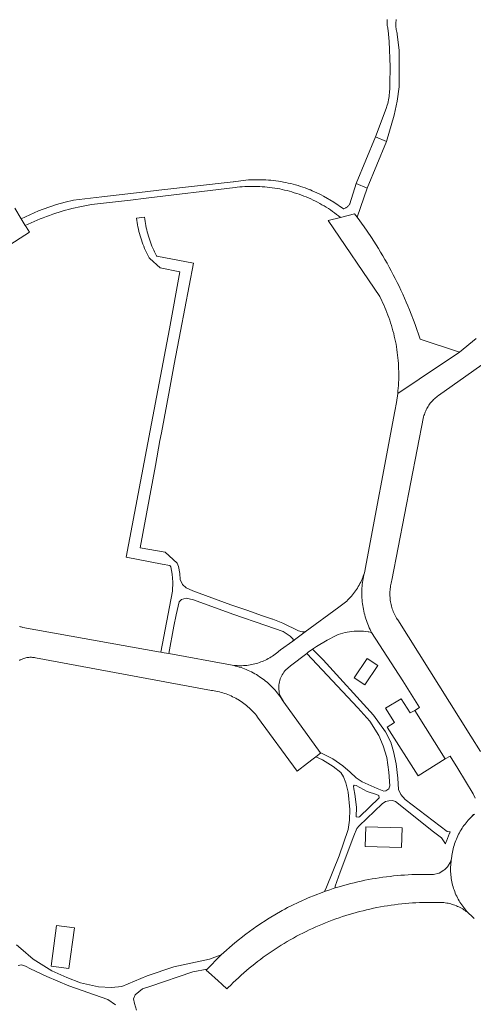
# Model space of a CAD drawing. Extents: x 152825 to 164088, y 457113 to 463005.
# Tile 270 of 364: x 158782 to 158863, y 460583 to 460758. Entities that reach past the tile are written whole.
import ezdxf

# ---------------------------------------------------------------- set-up
doc = ezdxf.new("R2010")
doc.units = 0
doc.header["$LTSCALE"] = 0.5
for name, color, linetype, lineweight in [('B-PV-VH-GESLOTENVERHARDING_ASFALT-GV', 251, 'CONTINUOUS', 18), ('B-PV-VH-GESLOTENVERHARDING_BETON-GV', 251, 'CONTINUOUS', 18), ('B-PV-VH-GESLOTENVERHARDING_KUNSTSTOF-GV', 251, 'CONTINUOUS', 18), ('B-PV-VH-HALFVERHARDING_GRAVEL-GV', 251, 'CONTINUOUS', 18), ('B-PV-VH-ONVERHARD_ZAND-GV', 251, 'CONTINUOUS', 18), ('B-PV-VH-OPENVERHARDING_BETONSTRAATSTEEN-GV', 251, 'CONTINUOUS', 18), ('B-PV-VH-OPENVERHARDING_STRAATBAKSTEEN-GV', 251, 'CONTINUOUS', 18)]:
    doc.layers.add(name, color=color, linetype=linetype, lineweight=lineweight)

msp = doc.modelspace()

# ---------------------------------------------------------------- linework, layer by layer
at = {"layer": 'B-PV-VH-GESLOTENVERHARDING_ASFALT-GV', "flags": 128}
msp.add_lwpolyline([(158847.733, 460736.697), (158845.782, 460737.502), (158842.348, 460729.18), (158844.299, 460728.375)], close=True, dxfattribs=at)
at = {"layer": 'B-PV-VH-GESLOTENVERHARDING_BETON-GV', "flags": 128}
msp.add_lwpolyline([(158792.105, 460596.519), (158788.912, 460596.941), (158787.952, 460589.686), (158791.146, 460589.263)], close=True, dxfattribs=at)
at = {"layer": 'B-PV-VH-GESLOTENVERHARDING_KUNSTSTOF-GV', "flags": 128}
for points in [[(158851.939, 460634.825), (158850.335, 460637.359), (158847.56, 460635.662), (158849.16, 460633.123), (158847.891, 460632.313), (158853.385, 460623.587), (158858.231, 460626.616), (158852.81, 460635.273)], [(158850.531, 460614.355), (158844.06, 460614.54), (158843.96, 460611.036), (158850.431, 460610.851)]]:
    msp.add_lwpolyline(points, close=True, dxfattribs=at)
at = {"layer": 'B-PV-VH-HALFVERHARDING_GRAVEL-GV', "flags": 128}
for points in [[(158806.802, 460716.258), (158806.771, 460716.315), (158806.591, 460716.652), (158806.419, 460716.994), (158806.253, 460717.339), (158806.095, 460717.687), (158805.944, 460718.038), (158805.801, 460718.393), (158805.665, 460718.75), (158805.537, 460719.11), (158805.416, 460719.473), (158805.303, 460719.838), (158805.197, 460720.206), (158805.099, 460720.576), (158805.009, 460720.947), (158804.927, 460721.321), (158804.852, 460721.696), (158804.786, 460722.072), (158804.727, 460722.45), (158804.676, 460722.829), (158804.633, 460723.209), (158803.158, 460723.031), (158803.213, 460722.634), (158803.275, 460722.238), (158803.346, 460721.843), (158803.424, 460721.45), (158803.511, 460721.059), (158803.605, 460720.669), (158803.707, 460720.282), (158803.816, 460719.896), (158803.933, 460719.513), (158804.058, 460719.132), (158804.191, 460718.754), (158804.331, 460718.378), (158804.478, 460718.005), (158804.633, 460717.636), (158804.795, 460717.269), (158804.965, 460716.906), (158805.141, 460716.546), (158805.325, 460716.19), (158805.449, 460715.961), (158805.582, 460715.811), (158807.39, 460714.155), (158810.931, 460713.474), (158809.066, 460703.29), (158805.63, 460685.185), (158801.346, 460662.579), (158807.786, 460661.353), (158809.099, 460661.078), (158809.286, 460660.88), (158809.544, 460659.574), (158809.662, 460658.152), (158809.571, 460656.543), (158807.546, 460645.665), (158808.107, 460645.564), (158808.946, 460645.41), (158809.865, 460650.272), (158810.253, 460652.324), (158810.763, 460654.609), (158811.228, 460655.076), (158812.021, 460655.264), (158813.327, 460654.986), (158820.372, 460652.43), (158826.25, 460650.385), (158829.329, 460649.317), (158830.589, 460648.526), (158831.103, 460647.967), (158831.056, 460647.619), (158831.614, 460648.006), (158832.564, 460648.758), (158833.268, 460649.275), (158832.734, 460649.275), (158832.08, 460649.46), (158829.281, 460650.809), (158827.461, 460651.553), (158827.441, 460651.56), (158825.642, 460652.157), (158822.843, 460653.133), (158819.997, 460654.085), (158813.232, 460656.594), (158812.065, 460657.152), (158811.365, 460657.711), (158810.991, 460658.597), (158810.896, 460659.669), (158810.661, 460660.928), (158810.433, 460661.499), (158808.306, 460663.484), (158803.86, 460664.25), (158806.549, 460678.938), (158807.37, 460683.367), (158807.627, 460684.753), (158809.052, 460692.441), (158809.893, 460696.975), (158811.029, 460702.895), (158813.355, 460715.013)], [(158836.431, 460644.311), (158834.573, 460646.191), (158833.81, 460645.651), (158833.544, 460645.449), (158842.612, 460635.715), (158844.755, 460633.367), (158846.354, 460630.809), (158847.174, 460628.984), (158847.786, 460626.908), (158848.146, 460624.285), (158848.317, 460621.851), (158848.17, 460621.326), (158847.646, 460620.969), (158847.248, 460620.905), (158846.093, 460621.345), (158843.384, 460622.516), (158842.355, 460623.249), (158841.263, 460624.276), (158839.939, 460625.408), (158838.196, 460626.665), (158835.919, 460627.755), (158835.997, 460627.647), (158835.175, 460627.025), (158836.328, 460626.473), (158838.26, 460625.259), (158839.584, 460624.19), (158840.088, 460623.456), (158840.489, 460622.345), (158840.91, 460620.729), (158841.208, 460617.603), (158841.168, 460615.714), (158840.94, 460614.035), (158839.309, 460609.333), (158837.071, 460603.769), (158836.698, 460602.985), (158836.888, 460603.053), (158837.491, 460603.262), (158837.638, 460603.312), (158838.254, 460603.514), (158838.599, 460603.623), (158838.581, 460603.918), (158839.501, 460606.416), (158841.948, 460612.945), (158842.451, 460614.205), (158842.87, 460614.709), (158846.999, 460618.618), (158847.586, 460619.017), (158848.173, 460619.165), (158848.824, 460619.229), (158849.369, 460619.019), (158856.112, 460613.656), (158857.541, 460612.545), (158858.279, 460611.519), (158858.338, 460611.706), (158858.43, 460611.973), (158858.978, 460613.375), (158859.018, 460613.464), (158859.107, 460613.654), (158858.568, 460613.68), (158851.09, 460619.399), (158850.291, 460620.28), (158849.891, 460621.203), (158849.784, 460623.217), (158849.445, 460625.777), (158849.022, 460627.98), (158848.517, 460629.616), (158847.57, 460631.44), (158845.426, 460634.438)], [(158842.357, 460621.906), (158844.289, 460620.839), (158845.947, 460620.274), (158846.388, 460620.128), (158846.431, 460619.687), (158842.931, 460616.283), (158842.7, 460616.22), (158842.343, 460616.324), (158842.383, 460618.003), (158842.128, 460620.332), (158841.938, 460621.318), (158841.853, 460621.759), (158842, 460621.969)]]:
    msp.add_lwpolyline(points, close=True, dxfattribs=at)
for points in [[(158803.201, 460581.871), (158802.821, 460583.046), (158802.674, 460583.885), (158802.924, 460584.557), (158804.266, 460585.671), (158805.546, 460586.05), (158813.223, 460588.683), (158815.773, 460589.15), (158818.08, 460591.505), (158818.278, 460591.682), (158816.221, 460590.953), (158809.822, 460589.56), (158805.061, 460587.959), (158800.593, 460586.065), (158798.747, 460585.873), (158796.396, 460585.975), (158793.206, 460586.727), (158790.791, 460587.668), (158788.083, 460588.882), (158784.743, 460590.955), (158782.538, 460592.82), (158781.815, 460593.506)], [(158782.091, 460589.812), (158782.667, 460589.903), (158783.402, 460589.673), (158784.263, 460589.192), (158787.182, 460587.873), (158791.129, 460586.179), (158798.099, 460583.732), (158799.443, 460582.81)]]:
    msp.add_lwpolyline(points, dxfattribs=at)
at = {"layer": 'B-PV-VH-ONVERHARD_ZAND-GV', "flags": 128}
msp.add_lwpolyline([(158846.184, 460643.293), (158844.271, 460644.551), (158841.99, 460641.084), (158843.903, 460639.825)], close=True, dxfattribs=at)
at = {"layer": 'B-PV-VH-OPENVERHARDING_BETONSTRAATSTEEN-GV', "flags": 128}
for points in [[(158769.402, 460711.067), (158784.109, 460720.503), (158783.519, 460721.462), (158783.362, 460721.717), (158782.632, 460722.903), (158781.476, 460724.782)], [(158863.748, 460701.553), (158860.751, 460699.146), (158853.57, 460694.321), (158849.739, 460691.747), (158849.518, 460690.174), (158849.215, 460688.615), (158843.967, 460660.455), (158843.953, 460660.395), (158843.878, 460660.104), (158843.796, 460659.815), (158843.705, 460659.451), (158843.633, 460659.113), (158843.569, 460658.773), (158843.513, 460658.432), (158843.465, 460658.089), (158843.425, 460657.746), (158843.393, 460657.402), (158843.369, 460657.057), (158843.352, 460656.711), (158843.344, 460656.365), (158843.344, 460656.02), (158843.352, 460655.674), (158843.367, 460655.328), (158843.391, 460654.983), (158843.423, 460654.639), (158843.462, 460654.295), (158843.505, 460653.986), (158843.56, 460653.644), (158843.623, 460653.303), (158843.694, 460652.964), (158843.773, 460652.627), (158843.859, 460652.291), (158843.953, 460651.958), (158844.055, 460651.627), (158844.165, 460651.298), (158844.282, 460650.972), (158844.406, 460650.649), (158844.538, 460650.329), (158844.677, 460650.012), (158844.824, 460649.698), (158844.978, 460649.387), (158845.097, 460649.158), (158850.681, 460640.542), (158853.608, 460635.811), (158852.81, 460635.273), (158858.231, 460626.616), (158859.068, 460627.123), (158860.475, 460624.921), (158863.17, 460620.388), (158863.538, 460619.642)], [(158864.508, 460627.96), (158862.784, 460630.699), (158849.739, 460651.426), (158849.673, 460651.527), (158849.537, 460651.747), (158849.408, 460651.971), (158849.285, 460652.199), (158849.17, 460652.431), (158849.062, 460652.666), (158848.961, 460652.905), (158848.868, 460653.146), (158848.782, 460653.391), (158848.704, 460653.638), (158848.633, 460653.887), (158848.57, 460654.138), (158848.515, 460654.391), (158848.468, 460654.646), (158848.429, 460654.901), (158848.397, 460655.158), (158848.374, 460655.416), (158848.358, 460655.675), (158848.351, 460655.933), (158848.351, 460656.192), (158848.36, 460656.451), (158848.376, 460656.71), (158848.401, 460656.967), (158848.433, 460657.224), (158848.473, 460657.48), (158848.522, 460657.734), (158848.578, 460657.987), (158848.641, 460658.238), (158848.713, 460658.487), (158854.365, 460687.596), (158854.368, 460687.609), (158854.426, 460687.827), (158854.491, 460688.042), (158854.564, 460688.256), (158854.644, 460688.466), (158854.732, 460688.674), (158854.827, 460688.878), (158854.929, 460689.079), (158855.039, 460689.276), (158855.155, 460689.469), (158855.278, 460689.658), (158855.408, 460689.842), (158855.544, 460690.022), (158855.686, 460690.197), (158855.835, 460690.366), (158855.989, 460690.53), (158856.149, 460690.689), (158856.315, 460690.841), (158856.486, 460690.988), (158856.662, 460691.129), (158856.843, 460691.263), (158857.029, 460691.391), (158868.182, 460699.335)], [(158782.319, 460644.191), (158782.471, 460644.279), (158782.626, 460644.359), (158782.785, 460644.432), (158782.947, 460644.498), (158783.112, 460644.556), (158783.28, 460644.607), (158783.449, 460644.65), (158783.621, 460644.685), (158783.793, 460644.713), (158783.967, 460644.732), (158784.142, 460644.744), (158784.317, 460644.747), (158784.492, 460644.743), (158784.666, 460644.73), (158784.84, 460644.71), (158785.013, 460644.681), (158785.184, 460644.645), (158816.58, 460638.83), (158816.736, 460638.809), (158817.046, 460638.761), (158817.354, 460638.705), (158817.661, 460638.641), (158817.966, 460638.569), (158818.269, 460638.49), (158818.571, 460638.402), (158818.869, 460638.308), (158819.166, 460638.205), (158819.459, 460638.095), (158819.75, 460637.978), (158820.037, 460637.853), (158820.322, 460637.721), (158820.602, 460637.582), (158820.88, 460637.435), (158821.153, 460637.282), (158821.285, 460637.205), (158821.552, 460637.041), (158821.814, 460636.871), (158822.073, 460636.694), (158822.326, 460636.51), (158822.575, 460636.32), (158822.819, 460636.124), (158823.058, 460635.921), (158823.292, 460635.713), (158823.52, 460635.498), (158823.743, 460635.278), (158823.96, 460635.052), (158824.171, 460634.821), (158824.376, 460634.584), (158824.575, 460634.343), (158824.768, 460634.096), (158831.804, 460624.475), (158833.665, 460625.883), (158834.692, 460626.66), (158835.175, 460627.025), (158835.997, 460627.647), (158835.919, 460627.755), (158829.436, 460636.716), (158829.264, 460637.002), (158829.085, 460637.284), (158828.899, 460637.562), (158828.707, 460637.835), (158828.508, 460638.104), (158828.302, 460638.368), (158828.091, 460638.626), (158827.873, 460638.88), (158827.65, 460639.128), (158827.42, 460639.371), (158827.185, 460639.609), (158826.944, 460639.84), (158826.698, 460640.066), (158826.446, 460640.286), (158826.189, 460640.5), (158825.927, 460640.707), (158825.661, 460640.909), (158825.389, 460641.103), (158825.113, 460641.291), (158824.832, 460641.473), (158824.548, 460641.648), (158824.259, 460641.816), (158823.966, 460641.977), (158823.669, 460642.131), (158823.369, 460642.277), (158823.065, 460642.417), (158822.758, 460642.549), (158822.448, 460642.674), (158822.135, 460642.791), (158821.82, 460642.901), (158821.502, 460643.003), (158821.181, 460643.098), (158820.859, 460643.185), (158820.534, 460643.264), (158820.207, 460643.335), (158819.966, 460643.383), (158808.946, 460645.41), (158808.107, 460645.564), (158807.546, 460645.665), (158807.091, 460645.746), (158782.939, 460650.075), (158782.933, 460650.076), (158782.785, 460650.108), (158782.639, 460650.148), (158782.496, 460650.195), (158782.355, 460650.25)], [(158863.257, 460616.792), (158863.17, 460616.652), (158863.076, 460616.516), (158862.976, 460616.384), (158863.164, 460616.549), (158863.427, 460616.77)]]:
    msp.add_lwpolyline(points, dxfattribs=at)
for points in [[(158842.493, 460723.204), (158842.055, 460723.784), (158839.562, 460723.155), (158837.326, 460722.59), (158846.534, 460709.045), (158846.612, 460708.894), (158846.832, 460708.455), (158847.046, 460708.012), (158847.252, 460707.567), (158847.451, 460707.117), (158847.642, 460706.665), (158847.826, 460706.21), (158848.002, 460705.751), (158848.172, 460705.29), (158848.333, 460704.826), (158848.487, 460704.36), (158848.633, 460703.891), (158848.772, 460703.42), (158848.903, 460702.947), (158849.026, 460702.471), (158849.142, 460701.994), (158849.249, 460701.515), (158849.349, 460701.034), (158849.441, 460700.551), (158849.526, 460700.067), (158849.602, 460699.582), (158849.67, 460699.096), (158849.731, 460698.608), (158849.783, 460698.12), (158849.828, 460697.631), (158849.864, 460697.141), (158849.893, 460696.651), (158849.913, 460696.16), (158849.926, 460695.669), (158849.931, 460695.178), (158849.927, 460694.687), (158849.916, 460694.196), (158849.896, 460693.705), (158849.869, 460693.215), (158849.834, 460692.725), (158849.79, 460692.236), (158849.739, 460691.747), (158853.57, 460694.321), (158860.751, 460699.146), (158853.744, 460701.436), (158852.845, 460704.063), (158851.849, 460706.655), (158851.556, 460707.366), (158851.255, 460708.075), (158850.947, 460708.78), (158850.632, 460709.482), (158850.309, 460710.18), (158849.979, 460710.876), (158849.642, 460711.567), (158849.298, 460712.255), (158848.947, 460712.94), (158848.589, 460713.621), (158848.223, 460714.298), (158847.851, 460714.971), (158847.471, 460715.641), (158847.085, 460716.306), (158846.691, 460716.967), (158846.291, 460717.625), (158845.884, 460718.278), (158845.47, 460718.926), (158845.05, 460719.571), (158844.93, 460719.752), (158843.736, 460721.495)], [(158843.705, 460659.451), (158843.796, 460659.815), (158843.706, 460659.529), (158843.608, 460659.245), (158843.503, 460658.963), (158843.39, 460658.685), (158843.271, 460658.41), (158843.143, 460658.138), (158843.009, 460657.869), (158842.867, 460657.604), (158842.719, 460657.343), (158842.563, 460657.086), (158842.401, 460656.834), (158842.232, 460656.585), (158842.057, 460656.342), (158841.875, 460656.103), (158841.687, 460655.869), (158841.492, 460655.64), (158841.292, 460655.416), (158841.086, 460655.198), (158840.874, 460654.985), (158840.656, 460654.778), (158840.433, 460654.577), (158840.205, 460654.382), (158839.971, 460654.194), (158839.733, 460654.011), (158839.49, 460653.835), (158839.242, 460653.665), (158833.268, 460649.275), (158832.564, 460648.758), (158831.614, 460648.006), (158831.056, 460647.619), (158828.866, 460646.1), (158828.788, 460646.027), (158828.573, 460645.833), (158828.353, 460645.645), (158828.128, 460645.464), (158827.898, 460645.289), (158827.664, 460645.12), (158827.424, 460644.958), (158827.181, 460644.802), (158826.933, 460644.654), (158826.681, 460644.512), (158826.425, 460644.377), (158826.166, 460644.25), (158825.903, 460644.129), (158825.637, 460644.016), (158825.368, 460643.911), (158825.097, 460643.813), (158824.822, 460643.722), (158824.545, 460643.639), (158824.266, 460643.564), (158823.985, 460643.496), (158823.703, 460643.437), (158823.418, 460643.385), (158823.133, 460643.341), (158822.846, 460643.305), (158822.558, 460643.277), (158822.27, 460643.256), (158821.981, 460643.244), (158821.692, 460643.24), (158821.403, 460643.244), (158821.114, 460643.256), (158820.826, 460643.276), (158820.538, 460643.304), (158820.252, 460643.339), (158819.966, 460643.383), (158820.207, 460643.335), (158820.534, 460643.264), (158820.859, 460643.185), (158821.181, 460643.098), (158821.502, 460643.003), (158821.82, 460642.901), (158822.135, 460642.791), (158822.448, 460642.674), (158822.758, 460642.549), (158823.065, 460642.417), (158823.369, 460642.277), (158823.669, 460642.131), (158823.966, 460641.977), (158824.259, 460641.816), (158824.548, 460641.648), (158824.832, 460641.473), (158825.113, 460641.291), (158825.389, 460641.103), (158825.661, 460640.909), (158825.927, 460640.707), (158826.189, 460640.5), (158826.446, 460640.286), (158826.698, 460640.066), (158826.944, 460639.84), (158827.185, 460639.609), (158827.42, 460639.371), (158827.65, 460639.128), (158827.873, 460638.88), (158828.091, 460638.626), (158828.302, 460638.368), (158828.508, 460638.104), (158828.707, 460637.835), (158828.899, 460637.562), (158829.085, 460637.284), (158829.264, 460637.002), (158829.436, 460636.716), (158828.763, 460637.89), (158828.689, 460638.157), (158828.631, 460638.428), (158828.589, 460638.702), (158828.562, 460638.977), (158828.551, 460639.254), (158828.557, 460639.531), (158828.578, 460639.807), (158828.615, 460640.082), (158828.668, 460640.354), (158828.737, 460640.622), (158828.821, 460640.886), (158828.92, 460641.145), (158829.034, 460641.397), (158829.162, 460641.643), (158829.304, 460641.88), (158829.46, 460642.109), (158829.629, 460642.329), (158829.754, 460642.477), (158830.613, 460643.233), (158833.544, 460645.449), (158833.81, 460645.651), (158834.573, 460646.191), (158835.278, 460646.691), (158837.165, 460647.806), (158838.77, 460648.647), (158839.158, 460648.795), (158839.552, 460648.928), (158839.95, 460649.045), (158840.353, 460649.147), (158840.759, 460649.234), (158841.168, 460649.305), (158841.58, 460649.36), (158841.994, 460649.399), (158842.409, 460649.422), (158842.824, 460649.429), (158843.239, 460649.42), (158843.654, 460649.395), (158844.067, 460649.354), (158844.479, 460649.298), (158844.624, 460649.274), (158845.097, 460649.158), (158844.978, 460649.387), (158844.824, 460649.698), (158844.677, 460650.012), (158844.538, 460650.329), (158844.406, 460650.649), (158844.282, 460650.972), (158844.165, 460651.298), (158844.055, 460651.627), (158843.953, 460651.958), (158843.859, 460652.291), (158843.773, 460652.627), (158843.694, 460652.964), (158843.623, 460653.303), (158843.56, 460653.644), (158843.505, 460653.986), (158843.462, 460654.295), (158843.423, 460654.639), (158843.391, 460654.983), (158843.367, 460655.328), (158843.352, 460655.674), (158843.344, 460656.02), (158843.344, 460656.365), (158843.352, 460656.711), (158843.369, 460657.057), (158843.393, 460657.402), (158843.425, 460657.746), (158843.465, 460658.089), (158843.513, 460658.432), (158843.569, 460658.773), (158843.633, 460659.113)], [(158859.245, 460608.284), (158859.26, 460608.643), (158859.204, 460608.478), (158859.141, 460608.316), (158859.07, 460608.157), (158858.992, 460608.002), (158858.907, 460607.85), (158858.815, 460607.702), (158858.716, 460607.559), (158858.611, 460607.42), (158858.499, 460607.286), (158858.382, 460607.158), (158858.259, 460607.035), (158858.13, 460606.918), (158857.996, 460606.807), (158857.121, 460606.283), (158856.138, 460606.009), (158855.49, 460606.027), (158854.842, 460606.037), (158854.194, 460606.04), (158853.546, 460606.034), (158852.898, 460606.02), (158852.25, 460605.998), (158851.603, 460605.968), (158850.956, 460605.93), (158850.309, 460605.885), (158849.663, 460605.831), (158849.018, 460605.769), (158848.374, 460605.699), (158847.73, 460605.622), (158847.088, 460605.536), (158846.446, 460605.442), (158845.806, 460605.341), (158845.168, 460605.232), (158844.53, 460605.115), (158843.894, 460604.99), (158843.26, 460604.857), (158842.627, 460604.716), (158841.996, 460604.567), (158841.367, 460604.411), (158840.74, 460604.247), (158840.115, 460604.075), (158839.492, 460603.896), (158838.872, 460603.709), (158838.599, 460603.623), (158838.254, 460603.514), (158837.638, 460603.312), (158837.491, 460603.262), (158836.888, 460603.053), (158836.698, 460602.985), (158836.288, 460602.838), (158833.807, 460601.838), (158833.16, 460601.577), (158832.882, 460601.444), (158830.12, 460600.119), (158829.621, 460599.855), (158829.124, 460599.587), (158826.854, 460598.269), (158824.653, 460596.84), (158822.648, 460595.394), (158820.713, 460593.856), (158818.278, 460591.682), (158818.08, 460591.505), (158815.773, 460589.15), (158815.61, 460588.983), (158816.541, 460588.134), (158817.214, 460587.52), (158817.67, 460587.104), (158818.429, 460586.411), (158819.3, 460585.617), (158819.533, 460585.857), (158819.982, 460586.308), (158820.437, 460586.755), (158820.897, 460587.195), (158821.362, 460587.63), (158821.833, 460588.059), (158822.31, 460588.482), (158822.791, 460588.899), (158823.278, 460589.31), (158823.77, 460589.714), (158824.267, 460590.113), (158824.769, 460590.505), (158825.276, 460590.891), (158825.788, 460591.27), (158826.304, 460591.643), (158826.825, 460592.01), (158827.35, 460592.37), (158827.88, 460592.723), (158828.415, 460593.069), (158828.954, 460593.409), (158829.497, 460593.742), (158830.044, 460594.069), (158830.595, 460594.388), (158831.15, 460594.7), (158831.709, 460595.006), (158832.272, 460595.304), (158832.839, 460595.595), (158833.409, 460595.879), (158833.982, 460596.156), (158834.559, 460596.426), (158835.14, 460596.688), (158835.723, 460596.944), (158836.31, 460597.191), (158836.9, 460597.432), (158837.493, 460597.665), (158838.089, 460597.89), (158838.687, 460598.108), (158839.288, 460598.319), (158839.892, 460598.521), (158840.499, 460598.717), (158841.107, 460598.904), (158841.718, 460599.084), (158842.332, 460599.257), (158842.947, 460599.421), (158843.564, 460599.578), (158844.184, 460599.727), (158844.805, 460599.869), (158845.428, 460600.002), (158846.052, 460600.128), (158846.678, 460600.245), (158847.306, 460600.355), (158847.934, 460600.457), (158848.564, 460600.552), (158849.196, 460600.638), (158849.828, 460600.716), (158850.461, 460600.786), (158851.095, 460600.849), (158851.729, 460600.903), (158852.365, 460600.95), (158853, 460600.988), (158853.637, 460601.019), (158854.273, 460601.041), (158854.91, 460601.056), (158855.547, 460601.062), (158856.184, 460601.06), (158856.821, 460601.051), (158856.947, 460601.054), (158857.203, 460601.055), (158857.459, 460601.048), (158857.714, 460601.033), (158857.969, 460601.01), (158858.223, 460600.979), (158858.476, 460600.941), (158858.727, 460600.894), (158858.977, 460600.839), (158859.226, 460600.777), (158859.472, 460600.707), (158859.715, 460600.629), (158859.957, 460600.544), (158860.195, 460600.451), (158860.43, 460600.35), (158860.663, 460600.243), (158860.891, 460600.128), (158861.116, 460600.006), (158861.337, 460599.877), (158861.554, 460599.742), (158861.767, 460599.599), (158861.975, 460599.45), (158862.178, 460599.295), (158862.301, 460599.195), (158862.288, 460599.208), (158862.084, 460599.427), (158861.885, 460599.652), (158861.693, 460599.881), (158861.506, 460600.116), (158861.326, 460600.356), (158861.153, 460600.6), (158860.986, 460600.849), (158860.826, 460601.102), (158860.673, 460601.36), (158860.526, 460601.621), (158860.387, 460601.887), (158860.255, 460602.155), (158860.13, 460602.428), (158860.012, 460602.703), (158859.902, 460602.982), (158859.799, 460603.264), (158859.704, 460603.548), (158859.616, 460603.834), (158859.536, 460604.123), (158859.464, 460604.414), (158859.399, 460604.707), (158859.343, 460605.001), (158859.294, 460605.297), (158859.253, 460605.593), (158859.22, 460605.891), (158859.195, 460606.19), (158859.178, 460606.489), (158859.169, 460606.789), (158859.168, 460607.089), (158859.176, 460607.388), (158859.19, 460607.687), (158859.214, 460607.986)]]:
    msp.add_lwpolyline(points, close=True, dxfattribs=at)
at = {"layer": 'B-PV-VH-OPENVERHARDING_STRAATBAKSTEEN-GV', "flags": 128}
for points in [[(158847.873, 460758.437), (158847.862, 460758.223), (158847.858, 460758.009), (158847.862, 460757.794), (158847.875, 460757.58), (158847.895, 460757.366), (158847.923, 460757.154), (158847.959, 460756.942), (158848.003, 460756.732), (158848.055, 460756.524), (158848.065, 460756.488), (158848.233, 460754.538), (158848.375, 460750), (158848.313, 460746.926), (158848.313, 460746.923), (158848.322, 460746.608), (158848.322, 460746.291), (158848.315, 460745.974), (158848.299, 460745.658), (158848.276, 460745.342), (158848.244, 460745.027), (158848.205, 460744.713), (158848.158, 460744.4), (158848.103, 460744.088), (158848.04, 460743.778), (158847.969, 460743.469), (158847.89, 460743.162), (158847.71, 460742.555), (158845.782, 460737.502), (158847.733, 460736.697), (158849.085, 460741.355), (158849.67, 460743.861), (158849.975, 460746.416), (158850, 460750), (158849.982, 460752.926), (158849.663, 460755.835), (158849.622, 460755.98), (158849.569, 460756.196), (158849.523, 460756.415), (158849.485, 460756.635), (158849.455, 460756.857), (158849.432, 460757.079), (158849.418, 460757.302), (158849.412, 460757.525), (158849.413, 460757.748), (158849.423, 460757.972), (158849.441, 460758.194), (158849.466, 460758.416)], [(158863.427, 460616.77), (158863.164, 460616.549), (158862.976, 460616.384), (158862.756, 460616.169), (158862.542, 460615.948), (158862.333, 460615.722), (158862.131, 460615.49), (158861.935, 460615.253), (158861.744, 460615.011), (158861.56, 460614.764), (158861.383, 460614.513), (158861.212, 460614.257), (158861.048, 460613.997), (158860.891, 460613.732), (158860.741, 460613.464), (158860.598, 460613.191), (158860.461, 460612.915), (158860.332, 460612.636), (158860.211, 460612.353), (158860.097, 460612.068), (158859.99, 460611.779), (158859.891, 460611.488), (158859.799, 460611.194), (158859.715, 460610.898), (158859.639, 460610.6), (158859.571, 460610.3), (158859.51, 460609.998), (158859.457, 460609.695), (158859.412, 460609.391), (158859.385, 460609.172), (158859.381, 460609.15), (158859.349, 460608.979), (158859.308, 460608.81), (158859.26, 460608.643), (158859.245, 460608.284), (158859.214, 460607.986), (158859.19, 460607.687), (158859.176, 460607.388), (158859.168, 460607.089), (158859.169, 460606.789), (158859.178, 460606.489), (158859.195, 460606.19), (158859.22, 460605.891), (158859.253, 460605.593), (158859.294, 460605.297), (158859.343, 460605.001), (158859.399, 460604.707), (158859.464, 460604.414), (158859.536, 460604.123), (158859.616, 460603.834), (158859.704, 460603.548), (158859.799, 460603.264), (158859.902, 460602.982), (158860.012, 460602.703), (158860.13, 460602.428), (158860.255, 460602.155), (158860.387, 460601.887), (158860.526, 460601.621), (158860.673, 460601.36), (158860.826, 460601.102), (158860.986, 460600.849), (158861.153, 460600.6), (158861.326, 460600.356), (158861.506, 460600.116), (158861.693, 460599.881), (158861.885, 460599.652), (158862.084, 460599.427), (158862.288, 460599.208), (158862.301, 460599.195), (158862.376, 460599.133), (158862.569, 460598.966), (158862.757, 460598.792), (158862.939, 460598.612), (158863.116, 460598.427), (158863.347, 460598.212)]]:
    msp.add_lwpolyline(points, dxfattribs=at)
msp.add_lwpolyline([(158825.363, 460729.875), (158824.915, 460729.881), (158824.468, 460729.88), (158824.021, 460729.87), (158823.573, 460729.852), (158823.127, 460729.827), (158822.681, 460729.793), (158822.235, 460729.752), (158821.79, 460729.702), (158821.347, 460729.645), (158820.904, 460729.58), (158820.462, 460729.506), (158820.437, 460729.502), (158807.179, 460727.987), (158804.741, 460727.709), (158797.015, 460726.826), (158791.979, 460726.251), (158790.438, 460725.902), (158788.914, 460725.482), (158786.553, 460724.646), (158785.709, 460724.347), (158782.632, 460722.903), (158783.362, 460721.717), (158783.843, 460721.945), (158784.382, 460722.192), (158784.924, 460722.431), (158785.47, 460722.664), (158786.018, 460722.889), (158786.57, 460723.106), (158787.124, 460723.317), (158787.681, 460723.519), (158788.241, 460723.714), (158788.804, 460723.902), (158789.369, 460724.082), (158789.936, 460724.254), (158790.506, 460724.419), (158791.078, 460724.576), (158791.651, 460724.725), (158792.227, 460724.866), (158792.805, 460725), (158793.384, 460725.126), (158793.965, 460725.244), (158794.548, 460725.354), (158795.132, 460725.456), (158802.091, 460726.251), (158804.884, 460726.573), (158820.789, 460728.502), (158821.14, 460728.543), (158821.585, 460728.588), (158822.031, 460728.625), (158822.477, 460728.655), (158822.924, 460728.676), (158823.371, 460728.689), (158823.818, 460728.694), (158824.265, 460728.691), (158824.712, 460728.68), (158825.159, 460728.661), (158825.606, 460728.635), (158826.052, 460728.6), (158826.497, 460728.557), (158826.941, 460728.506), (158827.385, 460728.447), (158827.827, 460728.381), (158828.268, 460728.306), (158828.707, 460728.224), (158829.146, 460728.134), (158829.582, 460728.036), (158830.016, 460727.93), (158830.449, 460727.816), (158830.88, 460727.695), (158831.308, 460727.566), (158831.734, 460727.429), (158832.157, 460727.285), (158832.187, 460727.275), (158832.607, 460727.122), (158833.024, 460726.962), (158833.438, 460726.795), (158833.849, 460726.62), (158834.257, 460726.438), (158834.662, 460726.248), (158835.063, 460726.052), (158835.461, 460725.848), (158835.855, 460725.637), (158836.245, 460725.419), (158836.631, 460725.194), (158837.013, 460724.963), (158837.39, 460724.724), (158837.764, 460724.479), (158838.133, 460724.227), (158838.497, 460723.969), (158838.857, 460723.704), (158839.212, 460723.433), (158839.562, 460723.155), (158842.055, 460723.784), (158842.493, 460723.204), (158844.299, 460728.375), (158842.348, 460729.18), (158841.193, 460725.593), (158841.139, 460725.49), (158841.079, 460725.391), (158841.011, 460725.297), (158840.937, 460725.207), (158840.857, 460725.123), (158840.772, 460725.044), (158840.681, 460724.972), (158840.586, 460724.906), (158840.486, 460724.846), (158840.382, 460724.794), (158840.275, 460724.749), (158840.165, 460724.711), (158840.053, 460724.681), (158838.333, 460725.894), (158836.517, 460726.958), (158836.12, 460727.164), (158835.719, 460727.363), (158835.315, 460727.556), (158834.908, 460727.74), (158834.497, 460727.918), (158834.175, 460728.05), (158834.083, 460728.088), (158833.666, 460728.25), (158833.246, 460728.405), (158832.824, 460728.553), (158832.399, 460728.693), (158831.972, 460728.826), (158831.542, 460728.95), (158831.11, 460729.067), (158830.676, 460729.177), (158830.24, 460729.278), (158829.803, 460729.372), (158829.364, 460729.458), (158828.923, 460729.536), (158828.481, 460729.606), (158828.038, 460729.668), (158827.594, 460729.723), (158827.149, 460729.769), (158826.703, 460729.807), (158826.257, 460729.838), (158825.81, 460729.86)], close=True, dxfattribs=at)

doc.saveas('drawing.dxf')
